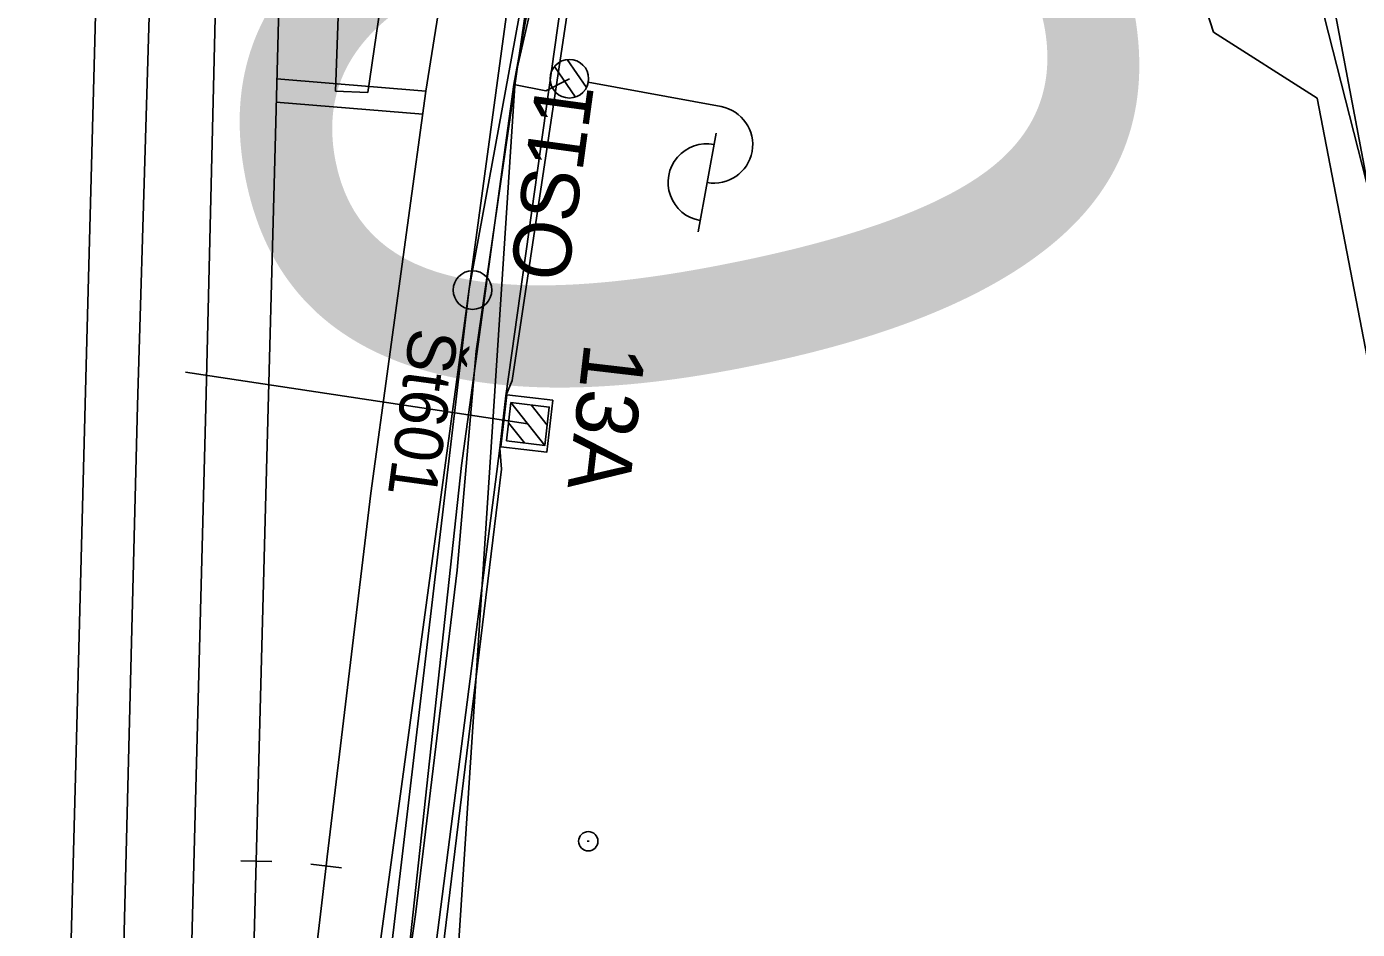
# Model space of a CAD drawing. Extents: x -545736 to -544888, y -1122892 to -1119128.
# Drawn here: x -545127.66 to -545093.16, y -1122462.5 to -1122439.11 of the extents above; entities that cross this region are included whole.
import ezdxf

# ---------------------------------------------------------------- set-up
doc = ezdxf.new("R2010")
doc.units = 0
for name, color, linetype in [('osvětlené plochy-hodnota-obrys', 7, 'Continuous'), ('Vrstva 1 - Koleje', 7, 'Continuous'), ('Vrstva 11 - Trakce', 7, 'Continuous'), ('Vrstva 12 - Trakce zaklady', 7, 'Continuous'), ('Vrstva 2 - Vyhybky', 7, 'Continuous'), ('Vrstva 25', 7, 'Continuous'), ('Vrstva 26', 7, 'Continuous'), ('Vrstva 28 - zabzar', 7, 'Continuous'), ('Vrstva 31', 7, 'Continuous'), ('Vrstva 32', 7, 'Continuous'), ('Vrstva 4 - Teren - stezky - prechody - plochy', 7, 'Continuous'), ('Vrstva 43', 7, 'Continuous'), ('Vrstva 44', 7, 'Continuous'), ('Vrstva 50', 7, 'Continuous'), ('Vrstva 7 - Namezniky-vystroj', 7, 'Continuous')]:
    doc.layers.add(name, color=color, linetype=linetype)

msp = doc.modelspace()

# ---------------------------------------------------------------- linework, layer by layer
at = {"layer": 'osvětlené plochy-hodnota-obrys'}
msp.add_lwpolyline([(-545136.491, -1122623.942), (-545134.432, -1122610.076), (-545134.432, -1122610.076), (-545130.588, -1122580.54), (-545121.507, -1122539.928), (-545114.985, -1122440.379), (-545107.655, -1122408.436), (-545092.05, -1122405.326)], dxfattribs=at)
at = {"layer": 'Vrstva 1 - Koleje'}
for points in [[(-545107.347, -1122342.809), (-545107.32, -1122344.439), (-545107.291, -1122352.482), (-545107.464, -1122361.507), (-545107.673, -1122366.436), (-545107.823, -1122369.959), (-545108.517, -1122380.226), (-545109.517, -1122390.705), (-545110.907, -1122401.845), (-545112.555, -1122412.49), (-545114.203, -1122421.939), (-545115.273, -1122428.098), (-545115.497, -1122429.386), (-545117.305, -1122440.779), (-545118.739, -1122451.202), (-545119.868, -1122460.623), (-545119.896, -1122460.856), (-545122.134, -1122479.934), (-545122.227, -1122480.729)], [(-545122.227, -1122480.729), (-545122.206, -1122479.929), (-545121.705, -1122460.733), (-545121.457, -1122451.242), (-545121.209, -1122441.917), (-545121.14, -1122439.276), (-545121.052, -1122435.9), (-545121.021, -1122434.716), (-545120.822, -1122427.079), (-545120.538, -1122416.197), (-545120.339, -1122408.612), (-545120.039, -1122397.109), (-545119.737, -1122384.601), (-545119.658, -1122373.591), (-545119.757, -1122363.811)], [(-545124.929, -1122395.843), (-545125.151, -1122407.535), (-545125.374, -1122418.205), (-545125.591, -1122427.418), (-545125.847, -1122437.769), (-545125.869, -1122438.447), (-545125.885, -1122439.151), (-545126.109, -1122447.564), (-545126.386, -1122458.223), (-545126.659, -1122468.582), (-545126.947, -1122479.462), (-545127.148, -1122487.159), (-545127.344, -1122494.655), (-545127.587, -1122503.865), (-545127.83, -1122512.852), (-545128.33, -1122532.079), (-545128.351, -1122532.879)]]:
    msp.add_lwpolyline(points, dxfattribs=at)
at = {"layer": 'Vrstva 11 - Trakce'}
for p, q in [((-545114.662, -1122449.405), (-545123.536, -1122448.066)), ((-545114.226, -1122449.959), (-545115.101, -1122448.853)), ((-545114.162, -1122449.436), (-545114.577, -1122448.912)), ((-545114.753, -1122449.898), (-545115.162, -1122449.38))]:
    msp.add_line(p, q, dxfattribs=at)
msp.add_lwpolyline([(-545115.217, -1122449.844), (-545115.101, -1122448.85), (-545114.107, -1122448.966), (-545114.223, -1122449.96)], close=True, dxfattribs=at)
at = {"layer": 'Vrstva 12 - Trakce zaklady'}
for p, q in [((-545115.205, -1122448.652), (-545114.013, -1122448.791)), ((-545114.17, -1122450.135), (-545115.362, -1122449.996))]:
    msp.add_line(p, q, dxfattribs=at)
for points in [[(-545114.013, -1122448.791), (-545114.17, -1122450.135), (-545115.362, -1122449.996), (-545115.205, -1122448.652), (-545114.013, -1122448.791)], [(-545115.362, -1122449.996), (-545115.362, -1122449.996), (-545115.205, -1122448.652), (-545115.205, -1122448.652)], [(-545114.17, -1122450.135), (-545114.17, -1122450.135), (-545114.013, -1122448.791), (-545114.013, -1122448.791)]]:
    msp.add_lwpolyline(points, dxfattribs=at)
at = {"layer": 'Vrstva 2 - Vyhybky'}
for p, q in [((-545121.305, -1122460.743), (-545122.105, -1122460.723)), ((-545119.499, -1122460.904), (-545120.293, -1122460.808))]:
    msp.add_line(p, q, dxfattribs=at)
for points in [[(-545119.896, -1122460.856), (-545122.134, -1122479.934), (-545122.227, -1122480.729), (-545122.32, -1122481.524), (-545124.556, -1122500.584)], [(-545121.705, -1122460.733), (-545122.206, -1122479.929), (-545122.227, -1122480.729), (-545122.248, -1122481.529), (-545122.749, -1122500.723)]]:
    msp.add_lwpolyline(points, dxfattribs=at)
at = {"layer": 'Vrstva 25'}
for p, q in [((-545113.975, -1122440.145), (-545113.431, -1122440.933)), ((-545113.645, -1122439.962), (-545113.146, -1122440.687)), ((-545113.096, -1122440.549), (-545109.654, -1122441.182)), ((-545109.781, -1122441.871), (-545110.251, -1122444.428))]:
    msp.add_line(p, q, dxfattribs=at)
msp.add_circle((-545113.588, -1122440.459), 0.5, dxfattribs=at)
msp.add_circle((-545113.588, -1122440.459), 0.5, dxfattribs=at)
for centre, start, end in [((-545109.835, -1122442.166), 259.5813, 79.5813), ((-545110.028, -1122443.147), 78.8788, 260.2839)]:
    msp.add_arc(centre, 1, start, end, dxfattribs=at)
at = {"layer": 'Vrstva 26'}
for points in [[(-545113.588, -1122440.459), (-545114.2, -1122440.77), (-545115.03, -1122440.61), (-545114.46, -1122437.51), (-545112.75, -1122436.04), (-545114.11, -1122435.24), (-545111.34, -1122420.98), (-545110.467, -1122420.677), (-545135.537, -1122419.205), (-545135.677, -1122419.251), (-545136.659, -1122419.093)], [(-545074.677, -1122532.566), (-545074.132, -1122533.974), (-545074.641, -1122534.055), (-545076.033, -1122534.608), (-545081.852, -1122500.2), (-545082.733, -1122495.291), (-545088.377, -1122466.226), (-545091.604, -1122449.97), (-545095.803, -1122427.789), (-545096.504, -1122425.231), (-545096.934, -1122424.458), (-545097.239, -1122424.494)], [(-545115.03, -1122440.61), (-545116.38, -1122450.48), (-545118.79, -1122472.67), (-545119.44, -1122479.86), (-545119.68, -1122488.49), (-545120.17, -1122501.15)]]:
    msp.add_lwpolyline(points, dxfattribs=at)
at = {"layer": 'Vrstva 28 - zabzar'}
for points in [[(-545081.29, -1122506.35), (-545083.52, -1122495.4), (-545087.27, -1122480.36), (-545088, -1122477.28), (-545088.6, -1122473.44), (-545088.68, -1122470.8), (-545089.31, -1122466.23), (-545090.2, -1122459.67), (-545092.23, -1122451.16), (-545094.2, -1122440.96), (-545096.89, -1122439.25), (-545098.21, -1122435.16), (-545098.87, -1122433.13), (-545100.24, -1122425.44), (-545102.2, -1122418.85), (-545103.21, -1122414.3), (-545103.69, -1122412.05), (-545103.93, -1122410.89)], [(-545111.79, -1122436.35), (-545113.7, -1122436.25), (-545114.32, -1122436.69), (-545114.69, -1122438.49), (-545116, -1122447.52), (-545116.5, -1122453.19), (-545117.58, -1122462.12), (-545118.5, -1122468.58), (-545118.91, -1122471.43), (-545119.38, -1122479.72), (-545119.46, -1122481.22), (-545119.49, -1122482.07), (-545119.72, -1122489.59), (-545119.9, -1122491.89), (-545120.32, -1122497.45), (-545120.28, -1122501.2)]]:
    msp.add_lwpolyline(points, dxfattribs=at)
at = {"layer": 'Vrstva 31'}
msp.add_lwpolyline([(-545062.05, -1122603.96), (-545065.13, -1122586.61), (-545067.53, -1122575.15), (-545070.15, -1122562.71), (-545071.68, -1122553.55), (-545073.01, -1122547.67), (-545075.63, -1122536.06), (-545076.51, -1122532.89), (-545078.96, -1122517.74), (-545081.29, -1122506.35), (-545083.52, -1122495.4), (-545088, -1122477.28), (-545088.6, -1122473.44), (-545088.68, -1122470.8), (-545089.31, -1122466.23), (-545090.2, -1122459.67), (-545092.23, -1122451.16), (-545094.2, -1122440.96), (-545096.89, -1122439.25), (-545098.21, -1122435.16)], dxfattribs=at)
at = {"layer": 'Vrstva 32'}
msp.add_lwpolyline([(-545062.05, -1122603.96), (-545065.13, -1122586.61), (-545067.53, -1122575.15), (-545070.15, -1122562.71), (-545071.68, -1122553.55), (-545073.01, -1122547.67), (-545075.63, -1122536.06), (-545076.51, -1122532.89), (-545078.96, -1122517.74), (-545081.29, -1122506.35), (-545083.52, -1122495.4), (-545087.27, -1122480.36), (-545088, -1122477.28), (-545088.6, -1122473.44), (-545088.68, -1122470.8), (-545089.31, -1122466.23), (-545090.2, -1122459.67), (-545092.23, -1122451.16), (-545094.2, -1122440.96), (-545096.89, -1122439.25), (-545098.21, -1122435.16)], dxfattribs=at)
at = {"layer": 'Vrstva 4 - Teren - stezky - prechody - plochy'}
for points in [[(-545125.7, -1122490.242), (-545124.874, -1122490.272), (-545123.644, -1122473.006), (-545123.016, -1122448.972), (-545122.731, -1122437.064), (-545123.936, -1122436.879), (-545123.869, -1122434.874), (-545122.602, -1122434.898), (-545121.99, -1122409.031), (-545121.443, -1122389.244), (-545121.276, -1122374.996), (-545121.396, -1122364.457)], [(-545125.7, -1122490.242), (-545125.396, -1122473.121), (-545124.781, -1122448.925), (-545124.353, -1122434.513), (-545123.741, -1122408.723), (-545123.267, -1122389.415), (-545123.323, -1122374.79), (-545123.517, -1122364.601)], [(-545119.648, -1122440.783), (-545118.813, -1122440.815), (-545117.071, -1122428.871), (-545118.272, -1122428.69), (-545117.905, -1122426.651), (-545116.751, -1122426.83), (-545115.092, -1122417.897), (-545112.607, -1122402.237), (-545111.452, -1122393.454), (-545110.797, -1122386.704)], [(-545120.045, -1122519.696), (-545119.214, -1122493.259), (-545118.634, -1122481.752), (-545118.777, -1122481.581), (-545118.722, -1122480.14), (-545118.476, -1122479.975), (-545117.897, -1122471.45), (-545115.344, -1122450.576), (-545115.387, -1122450.032), (-545115.234, -1122448.677), (-545115.069, -1122448.275), (-545112.694, -1122432.425), (-545110.499, -1122418.57), (-545109.066, -1122409.783), (-545107.117, -1122396.527)], [(-545122.072, -1122537.394), (-545121.662, -1122521.852), (-545120.987, -1122493.144), (-545120.221, -1122493.122), (-545120.1, -1122491.103), (-545120.938, -1122491.007), (-545120.447, -1122482.376), (-545119.776, -1122482.368), (-545119.577, -1122479.361), (-545120.237, -1122479.324), (-545119.457, -1122470.075), (-545118.588, -1122470.091), (-545118.509, -1122468.05), (-545119.197, -1122468.005), (-545114.315, -1122432.177), (-545111.982, -1122418.3), (-545110.419, -1122409.211)], [(-545122.072, -1122537.394), (-545120.802, -1122537.422), (-545120.268, -1122521.539), (-545120.287, -1122519.886), (-545119.399, -1122493.188), (-545118.777, -1122481.581), (-545118.722, -1122480.14), (-545117.685, -1122467.891), (-545115.387, -1122450.032), (-545115.234, -1122448.677), (-545112.928, -1122432.259), (-545110.499, -1122418.57), (-545109.066, -1122409.783)], [(-545115.234, -1122448.677), (-545112.928, -1122432.259), (-545110.499, -1122418.57)], [(-545119.648, -1122440.783), (-545119.154, -1122426.809), (-545118.989, -1122419.225)], [(-545118.722, -1122480.14), (-545117.685, -1122467.891), (-545115.387, -1122450.032)]]:
    msp.add_lwpolyline(points, dxfattribs=at)
at = {"layer": 'Vrstva 43'}
msp.add_circle((-545116.099, -1122445.935), 0.5, dxfattribs=at)
at = {"layer": 'Vrstva 44'}
for points in [[(-545133.427, -1122599.241), (-545132.083, -1122579.16), (-545130.845, -1122531.562), (-545130.119, -1122502.202), (-545130.021, -1122501.998), (-545129.768, -1122502.059), (-545120.639, -1122502.325), (-545120.437, -1122502.27), (-545120.505, -1122501.979), (-545119.331, -1122472.539), (-545116.186, -1122445.902), (-545109.415, -1122409.043)], [(-545053.287, -1122633.279), (-545063.238, -1122586.146), (-545063.248, -1122585.919), (-545063.296, -1122585.762), (-545072.411, -1122534.849), (-545072.406, -1122534.601), (-545072.52, -1122534.494), (-545080.043, -1122501.027), (-545080.093, -1122500.849), (-545080.193, -1122500.397), (-545087.505, -1122464.21), (-545087.659, -1122463.509), (-545087.757, -1122463.363), (-545099.069, -1122419.052), (-545099.193, -1122418.695), (-545099.586, -1122418.621), (-545116.487, -1122418.299), (-545117.079, -1122418.156), (-545117.605, -1122418.155), (-545149.644, -1122416.388), (-545150.026, -1122416.395), (-545150.307, -1122416.258), (-545156.662, -1122416.357)]]:
    msp.add_lwpolyline(points, dxfattribs=at)
at = {"layer": 'Vrstva 50'}
msp.add_line((-545113.122, -1122460.218), (-545113.072, -1122460.218), dxfattribs=at)
msp.add_circle((-545113.097, -1122460.218), 0.25, dxfattribs=at)
at = {"layer": 'Vrstva 7 - Namezniky-vystroj'}
for p, q in [((-545121.171, -1122440.465), (-545117.305, -1122440.78)), ((-545121.187, -1122441.065), (-545117.387, -1122441.375))]:
    msp.add_line(p, q, dxfattribs=at)

# ---------------------------------------------------------------- texts
at = {"layer": 'osvětlené plochy-hodnota-obrys'}
msp.add_text('10', height=22.7812, rotation=281.0956, dxfattribs=at).set_placement((-545126.555, -1122418.056))
at = {"layer": 'Vrstva 11 - Trakce'}
msp.add_text('13A', height=1.6, rotation=263.3372, dxfattribs=at).set_placement((-545113.193, -1122447.268))
at = {"layer": 'Vrstva 25'}
msp.add_text('OS11', height=1.5, rotation=82.2115, dxfattribs=at).set_placement((-545113.645, -1122445.767))
at = {"layer": 'Vrstva 43'}
msp.add_text('Št601', height=1.25, rotation=262.2405, dxfattribs=at).set_placement((-545117.706, -1122446.883))

doc.saveas('drawing.dxf')
